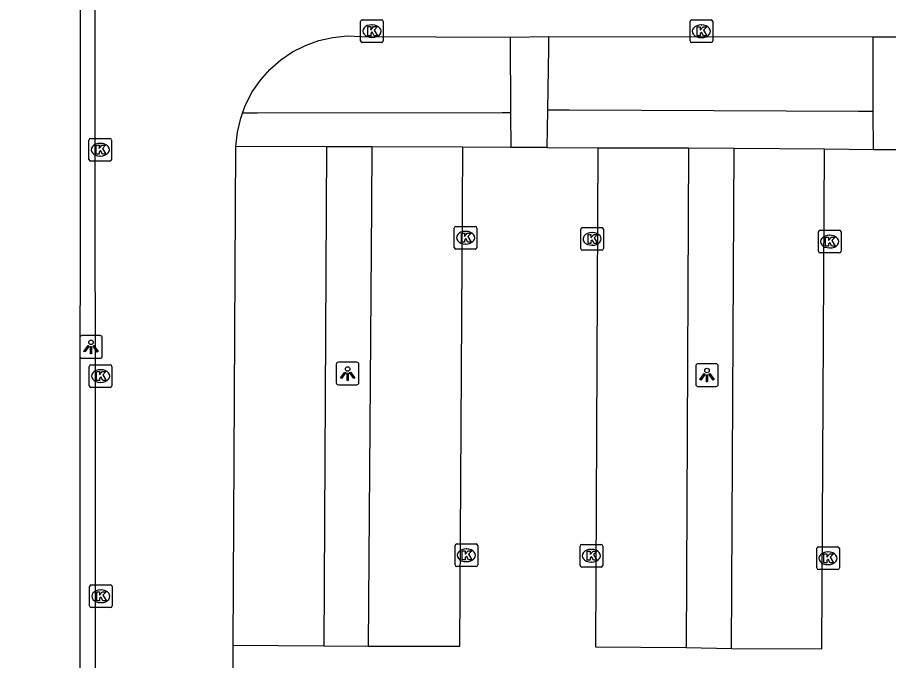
# Model space of a CAD drawing. Extents: x 161477 to 163040, y 383680 to 384868.
# Drawn here: x 161823.43 to 161861.91, y 384085.56 to 384113.94 of the extents above; entities that cross this region are included whole.
import ezdxf

# ---------------------------------------------------------------- set-up
doc = ezdxf.new("R2010")
doc.units = 0
for name, color, linetype in [('IMGEO_Groenvoorziening', 7, 'Continuous'), ('IMGEO_Kolk', 7, 'Continuous'), ('IMGEO_Lichtpunt', 7, 'Continuous'), ('IMGEO_Parkeervlak_open', 7, 'Continuous'), ('IMGEO_Rijbaan_lokaal_open', 7, 'Continuous'), ('IMGEO_Voetpad_open', 7, 'Continuous')]:
    doc.layers.add(name, color=color, linetype=linetype)

msp = doc.modelspace()

# ---------------------------------------------------------------- linework, layer by layer
at = {"layer": 'IMGEO_Groenvoorziening'}
for points in [[(161861.236, 384109.789), (161860.588, 384109.792), (161847.807, 384109.85), (161846.84, 384109.855)], [(161845.218, 384109.738), (161844.851, 384109.737), (161834.031, 384109.723), (161833.378, 384109.722)]]:
    msp.add_lwpolyline(points, dxfattribs=at)
at = {"layer": 'IMGEO_Kolk'}
for p, q in [((161838.593, 384112.914), (161838.593, 384113.766)), ((161838.668, 384113.84), (161839.52, 384113.84)), ((161839.594, 384113.766), (161839.594, 384112.914)), ((161853.143, 384112.907), (161853.143, 384113.759)), ((161853.218, 384113.833), (161854.07, 384113.833)), ((161854.144, 384113.759), (161854.144, 384112.907)), ((161839.081, 384113.62), (161839.106, 384113.62)), ((161853.631, 384113.613), (161853.656, 384113.613)), ((161839.104, 384113.06), (161839.079, 384113.06)), ((161853.654, 384113.053), (161853.629, 384113.053)), ((161839.52, 384112.84), (161838.668, 384112.84)), ((161854.07, 384112.833), (161853.218, 384112.833)), ((161826.594, 384107.678), (161826.594, 384108.53)), ((161826.669, 384108.604), (161827.521, 384108.604)), ((161827.082, 384108.384), (161827.107, 384108.384)), ((161827.595, 384108.53), (161827.595, 384107.678)), ((161827.521, 384107.604), (161826.669, 384107.604)), ((161827.105, 384107.824), (161827.08, 384107.824)), ((161842.73, 384103.796), (161842.73, 384104.648)), ((161842.805, 384104.722), (161843.657, 384104.722)), ((161843.218, 384104.502), (161843.243, 384104.502)), ((161843.731, 384104.648), (161843.731, 384103.796)), ((161848.316, 384103.744), (161848.316, 384104.596)), ((161848.391, 384104.67), (161849.243, 384104.67)), ((161849.317, 384104.596), (161849.317, 384103.744)), ((161858.81, 384103.626), (161858.81, 384104.478)), ((161858.885, 384104.552), (161859.737, 384104.552)), ((161859.811, 384104.478), (161859.811, 384103.626)), ((161848.804, 384104.45), (161848.829, 384104.45)), ((161859.298, 384104.332), (161859.323, 384104.332)), ((161843.657, 384103.722), (161842.805, 384103.722)), ((161843.241, 384103.942), (161843.216, 384103.942)), ((161848.827, 384103.89), (161848.802, 384103.89)), ((161859.321, 384103.772), (161859.296, 384103.772)), ((161849.243, 384103.67), (161848.391, 384103.67)), ((161859.737, 384103.552), (161858.885, 384103.552)), ((161826.609, 384097.689), (161826.609, 384098.541)), ((161826.684, 384098.615), (161827.536, 384098.615)), ((161827.097, 384098.395), (161827.122, 384098.395)), ((161827.61, 384098.541), (161827.61, 384097.689)), ((161827.536, 384097.615), (161826.684, 384097.615)), ((161827.12, 384097.835), (161827.095, 384097.835)), ((161842.762, 384089.777), (161842.762, 384090.629)), ((161842.837, 384090.703), (161843.689, 384090.703)), ((161843.763, 384090.629), (161843.763, 384089.777)), ((161848.284, 384089.757), (161848.284, 384090.609)), ((161848.359, 384090.683), (161849.211, 384090.683)), ((161849.285, 384090.609), (161849.285, 384089.757)), ((161843.25, 384090.483), (161843.275, 384090.483)), ((161848.772, 384090.463), (161848.797, 384090.463)), ((161858.735, 384089.646), (161858.735, 384090.498)), ((161858.81, 384090.572), (161859.662, 384090.572)), ((161859.223, 384090.352), (161859.248, 384090.352)), ((161859.736, 384090.498), (161859.736, 384089.646)), ((161843.273, 384089.923), (161843.248, 384089.923)), ((161848.795, 384089.903), (161848.77, 384089.903)), ((161843.689, 384089.703), (161842.837, 384089.703)), ((161849.211, 384089.683), (161848.359, 384089.683)), ((161859.662, 384089.572), (161858.81, 384089.572)), ((161859.246, 384089.792), (161859.221, 384089.792)), ((161826.619, 384087.968), (161826.619, 384088.82)), ((161826.694, 384088.894), (161827.546, 384088.894)), ((161827.62, 384088.82), (161827.62, 384087.968)), ((161827.107, 384088.674), (161827.132, 384088.674)), ((161827.13, 384088.114), (161827.105, 384088.114)), ((161827.546, 384087.894), (161826.694, 384087.894))]:
    msp.add_line(p, q, dxfattribs=at)
for points in [[(161838.593, 384112.914), (161838.593, 384113.766)], [(161838.668, 384113.84), (161839.52, 384113.84)], [(161839.594, 384113.766), (161839.594, 384112.914)], [(161853.143, 384112.907), (161853.143, 384113.759)], [(161853.218, 384113.833), (161854.07, 384113.833)], [(161854.144, 384113.759), (161854.144, 384112.907)], [(161838.914, 384113.54), (161839.037, 384113.54), (161839.037, 384113.389), (161839.167, 384113.54), (161839.331, 384113.54), (161839.185, 384113.389), (161839.338, 384113.14), (161839.186, 384113.14), (161839.101, 384113.304), (161839.037, 384113.237), (161839.037, 384113.14), (161838.914, 384113.14), (161838.914, 384113.54)], [(161853.464, 384113.533), (161853.587, 384113.533), (161853.587, 384113.382), (161853.717, 384113.533), (161853.881, 384113.533), (161853.735, 384113.382), (161853.888, 384113.133), (161853.736, 384113.133), (161853.651, 384113.297), (161853.587, 384113.23), (161853.587, 384113.133), (161853.464, 384113.133), (161853.464, 384113.533)], [(161839.52, 384112.84), (161838.668, 384112.84)], [(161854.07, 384112.833), (161853.218, 384112.833)], [(161826.594, 384107.678), (161826.594, 384108.53)], [(161826.669, 384108.604), (161827.521, 384108.604)], [(161826.915, 384108.304), (161827.038, 384108.304), (161827.038, 384108.153), (161827.168, 384108.304), (161827.332, 384108.304), (161827.186, 384108.153), (161827.339, 384107.904), (161827.187, 384107.904), (161827.102, 384108.068), (161827.038, 384108.001), (161827.038, 384107.904), (161826.915, 384107.904), (161826.915, 384108.304)], [(161827.595, 384108.53), (161827.595, 384107.678)], [(161827.521, 384107.604), (161826.669, 384107.604)], [(161842.73, 384103.796), (161842.73, 384104.648)], [(161842.805, 384104.722), (161843.657, 384104.722)], [(161843.731, 384104.648), (161843.731, 384103.796)], [(161848.316, 384103.744), (161848.316, 384104.596)], [(161848.391, 384104.67), (161849.243, 384104.67)], [(161849.317, 384104.596), (161849.317, 384103.744)], [(161858.81, 384103.626), (161858.81, 384104.478)], [(161858.885, 384104.552), (161859.737, 384104.552)], [(161859.811, 384104.478), (161859.811, 384103.626)], [(161843.051, 384104.422), (161843.174, 384104.422), (161843.174, 384104.271), (161843.304, 384104.422), (161843.468, 384104.422), (161843.322, 384104.271), (161843.475, 384104.022), (161843.323, 384104.022), (161843.238, 384104.186), (161843.174, 384104.119), (161843.174, 384104.022), (161843.051, 384104.022), (161843.051, 384104.422)], [(161848.637, 384104.37), (161848.76, 384104.37), (161848.76, 384104.219), (161848.89, 384104.37), (161849.054, 384104.37), (161848.908, 384104.219), (161849.061, 384103.97), (161848.909, 384103.97), (161848.824, 384104.134), (161848.76, 384104.067), (161848.76, 384103.97), (161848.637, 384103.97), (161848.637, 384104.37)], [(161859.131, 384104.252), (161859.254, 384104.252), (161859.254, 384104.101), (161859.384, 384104.252), (161859.548, 384104.252), (161859.402, 384104.101), (161859.555, 384103.852), (161859.403, 384103.852), (161859.318, 384104.016), (161859.254, 384103.949), (161859.254, 384103.852), (161859.131, 384103.852), (161859.131, 384104.252)], [(161843.657, 384103.722), (161842.805, 384103.722)], [(161849.243, 384103.67), (161848.391, 384103.67)], [(161859.737, 384103.552), (161858.885, 384103.552)], [(161826.609, 384097.689), (161826.609, 384098.541)], [(161826.684, 384098.615), (161827.536, 384098.615)], [(161826.93, 384098.315), (161827.053, 384098.315), (161827.053, 384098.164), (161827.183, 384098.315), (161827.347, 384098.315), (161827.201, 384098.164), (161827.354, 384097.915), (161827.202, 384097.915), (161827.117, 384098.079), (161827.053, 384098.012), (161827.053, 384097.915), (161826.93, 384097.915), (161826.93, 384098.315)], [(161827.61, 384098.541), (161827.61, 384097.689)], [(161827.536, 384097.615), (161826.684, 384097.615)], [(161842.762, 384089.777), (161842.762, 384090.629)], [(161842.837, 384090.703), (161843.689, 384090.703)], [(161843.763, 384090.629), (161843.763, 384089.777)], [(161848.284, 384089.757), (161848.284, 384090.609)], [(161848.359, 384090.683), (161849.211, 384090.683)], [(161849.285, 384090.609), (161849.285, 384089.757)], [(161843.083, 384090.403), (161843.206, 384090.403), (161843.206, 384090.252), (161843.336, 384090.403), (161843.5, 384090.403), (161843.354, 384090.252), (161843.507, 384090.003), (161843.355, 384090.003), (161843.27, 384090.167), (161843.206, 384090.1), (161843.206, 384090.003), (161843.083, 384090.003), (161843.083, 384090.403)], [(161848.605, 384090.383), (161848.728, 384090.383), (161848.728, 384090.232), (161848.858, 384090.383), (161849.022, 384090.383), (161848.876, 384090.232), (161849.029, 384089.983), (161848.877, 384089.983), (161848.792, 384090.147), (161848.728, 384090.08), (161848.728, 384089.983), (161848.605, 384089.983), (161848.605, 384090.383)], [(161858.735, 384089.646), (161858.735, 384090.498)], [(161858.81, 384090.572), (161859.662, 384090.572)], [(161859.056, 384090.272), (161859.179, 384090.272), (161859.179, 384090.121), (161859.309, 384090.272), (161859.473, 384090.272), (161859.327, 384090.121), (161859.48, 384089.872), (161859.328, 384089.872), (161859.243, 384090.036), (161859.179, 384089.969), (161859.179, 384089.872), (161859.056, 384089.872), (161859.056, 384090.272)], [(161859.736, 384090.498), (161859.736, 384089.646)], [(161843.689, 384089.703), (161842.837, 384089.703)], [(161849.211, 384089.683), (161848.359, 384089.683)], [(161859.662, 384089.572), (161858.81, 384089.572)], [(161826.619, 384087.968), (161826.619, 384088.82)], [(161826.694, 384088.894), (161827.546, 384088.894)], [(161827.62, 384088.82), (161827.62, 384087.968)], [(161826.94, 384088.594), (161827.063, 384088.594), (161827.063, 384088.443), (161827.193, 384088.594), (161827.357, 384088.594), (161827.211, 384088.443), (161827.364, 384088.194), (161827.212, 384088.194), (161827.127, 384088.358), (161827.063, 384088.291), (161827.063, 384088.194), (161826.94, 384088.194), (161826.94, 384088.594)], [(161827.546, 384087.894), (161826.694, 384087.894)]]:
    msp.add_lwpolyline(points, dxfattribs=at)
for centre, start, end in [((161838.67, 384113.764), 91.552, 178.448), ((161838.67, 384113.764), 91.552, 178.448), ((161839.518, 384113.764), 1.552, 88.448), ((161839.518, 384113.764), 1.552, 88.448), ((161853.22, 384113.757), 91.552, 178.448), ((161853.22, 384113.757), 91.552, 178.448), ((161854.068, 384113.757), 1.552, 88.448), ((161854.068, 384113.757), 1.552, 88.448), ((161838.67, 384112.916), 181.552, 268.448), ((161838.67, 384112.916), 181.552, 268.448), ((161839.518, 384112.916), 271.552, 358.448), ((161839.518, 384112.916), 271.552, 358.448), ((161853.22, 384112.909), 181.552, 268.448), ((161853.22, 384112.909), 181.552, 268.448), ((161854.068, 384112.909), 271.552, 358.448), ((161854.068, 384112.909), 271.552, 358.448), ((161826.671, 384108.528), 91.552, 178.448), ((161826.671, 384108.528), 91.552, 178.448), ((161827.519, 384108.528), 1.552, 88.448), ((161827.519, 384108.528), 1.552, 88.448), ((161826.671, 384107.68), 181.552, 268.448), ((161826.671, 384107.68), 181.552, 268.448), ((161827.519, 384107.68), 271.552, 358.448), ((161827.519, 384107.68), 271.552, 358.448), ((161842.807, 384104.646), 91.552, 178.448), ((161842.807, 384104.646), 91.552, 178.448), ((161843.655, 384104.646), 1.552, 88.448), ((161843.655, 384104.646), 1.552, 88.448), ((161848.393, 384104.594), 91.552, 178.448), ((161848.393, 384104.594), 91.552, 178.448), ((161849.241, 384104.594), 1.552, 88.448), ((161849.241, 384104.594), 1.552, 88.448), ((161858.887, 384104.476), 91.552, 178.448), ((161858.887, 384104.476), 91.552, 178.448), ((161859.735, 384104.476), 1.552, 88.448), ((161859.735, 384104.476), 1.552, 88.448), ((161842.807, 384103.798), 181.552, 268.448), ((161842.807, 384103.798), 181.552, 268.448), ((161843.655, 384103.798), 271.552, 358.448), ((161843.655, 384103.798), 271.552, 358.448), ((161848.393, 384103.746), 181.552, 268.448), ((161848.393, 384103.746), 181.552, 268.448), ((161849.241, 384103.746), 271.552, 358.448), ((161849.241, 384103.746), 271.552, 358.448), ((161858.887, 384103.628), 181.552, 268.448), ((161858.887, 384103.628), 181.552, 268.448), ((161859.735, 384103.628), 271.552, 358.448), ((161859.735, 384103.628), 271.552, 358.448), ((161826.686, 384098.539), 91.552, 178.448), ((161826.686, 384098.539), 91.552, 178.448), ((161827.534, 384098.539), 1.552, 88.448), ((161827.534, 384098.539), 1.552, 88.448), ((161826.686, 384097.691), 181.552, 268.448), ((161826.686, 384097.691), 181.552, 268.448), ((161827.534, 384097.691), 271.552, 358.448), ((161827.534, 384097.691), 271.552, 358.448), ((161842.839, 384090.627), 91.552, 178.448), ((161842.839, 384090.627), 91.552, 178.448), ((161843.687, 384090.627), 1.552, 88.448), ((161843.687, 384090.627), 1.552, 88.448), ((161848.361, 384090.607), 91.552, 178.448), ((161848.361, 384090.607), 91.552, 178.448), ((161849.209, 384090.607), 1.552, 88.448), ((161849.209, 384090.607), 1.552, 88.448), ((161858.812, 384090.496), 91.552, 178.448), ((161858.812, 384090.496), 91.552, 178.448), ((161859.66, 384090.496), 1.552, 88.448), ((161859.66, 384090.496), 1.552, 88.448), ((161842.839, 384089.779), 181.552, 268.448), ((161842.839, 384089.779), 181.552, 268.448), ((161843.687, 384089.779), 271.552, 358.448), ((161843.687, 384089.779), 271.552, 358.448), ((161848.361, 384089.759), 181.552, 268.448), ((161848.361, 384089.759), 181.552, 268.448), ((161849.209, 384089.759), 271.552, 358.448), ((161849.209, 384089.759), 271.552, 358.448), ((161858.812, 384089.648), 181.552, 268.448), ((161858.812, 384089.648), 181.552, 268.448), ((161859.66, 384089.648), 271.552, 358.448), ((161859.66, 384089.648), 271.552, 358.448), ((161826.696, 384088.818), 91.552, 178.448), ((161826.696, 384088.818), 91.552, 178.448), ((161827.544, 384088.818), 1.552, 88.448), ((161827.544, 384088.818), 1.552, 88.448), ((161826.696, 384087.97), 181.552, 268.448), ((161826.696, 384087.97), 181.552, 268.448), ((161827.544, 384087.97), 271.552, 358.448), ((161827.544, 384087.97), 271.552, 358.448)]:
    msp.add_arc(centre, 0.0765, start, end, dxfattribs=at)
for centre, major_axis, ratio, start_param, end_param in [((161839.08, 384113.34), (-0.387, 0.002), 0.722429, 4.712389, 7.853982), ((161839.105, 384113.34), (-0.39, 0.002), 0.717154, 1.570796, 4.712389), ((161853.63, 384113.333), (-0.387, 0.002), 0.722429, 4.712389, 7.853982), ((161853.655, 384113.333), (-0.39, 0.002), 0.717154, 1.570796, 4.712389), ((161827.081, 384108.104), (-0.387, 0.002), 0.722429, 4.712389, 7.853982), ((161827.106, 384108.104), (-0.39, 0.002), 0.717154, 1.570796, 4.712389), ((161843.217, 384104.222), (-0.387, 0.002), 0.722429, 4.712389, 7.853982), ((161843.242, 384104.222), (-0.39, 0.002), 0.717154, 1.570796, 4.712389), ((161848.803, 384104.17), (-0.387, 0.002), 0.722429, 4.712389, 7.853982), ((161848.828, 384104.17), (-0.39, 0.002), 0.717154, 1.570796, 4.712389), ((161859.297, 384104.052), (-0.387, 0.002), 0.722429, 4.712389, 7.853982), ((161859.322, 384104.052), (-0.39, 0.002), 0.717154, 1.570796, 4.712389), ((161827.096, 384098.115), (-0.387, 0.002), 0.722429, 4.712389, 7.853982), ((161827.121, 384098.115), (-0.39, 0.002), 0.717154, 1.570796, 4.712389), ((161843.249, 384090.203), (-0.387, 0.002), 0.722429, 4.712389, 7.853982), ((161843.274, 384090.203), (-0.39, 0.002), 0.717154, 1.570796, 4.712389), ((161848.771, 384090.183), (-0.387, 0.002), 0.722429, 4.712389, 7.853982), ((161848.796, 384090.183), (-0.39, 0.002), 0.717154, 1.570796, 4.712389), ((161859.222, 384090.072), (-0.387, 0.002), 0.722429, 4.712389, 7.853982), ((161859.247, 384090.072), (-0.39, 0.002), 0.717154, 1.570796, 4.712389), ((161827.106, 384088.394), (-0.387, 0.002), 0.722429, 4.712389, 7.853982), ((161827.131, 384088.394), (-0.39, 0.002), 0.717154, 1.570796, 4.712389)]:
    msp.add_ellipse(centre, major_axis=major_axis, ratio=ratio, start_param=start_param, end_param=end_param, dxfattribs=at)
at = {"layer": 'IMGEO_Lichtpunt'}
for p, q in [((161827.089, 384099.898), (161826.281, 384099.898)), ((161827.089, 384099.898), (161826.281, 384099.898)), ((161826.187, 384099.803), (161826.187, 384098.996)), ((161826.187, 384099.803), (161826.187, 384098.996)), ((161827.183, 384098.996), (161827.183, 384099.803)), ((161827.183, 384098.996), (161827.183, 384099.803)), ((161826.281, 384098.902), (161827.089, 384098.902)), ((161826.281, 384098.902), (161827.089, 384098.902)), ((161838.422, 384098.725), (161837.614, 384098.725)), ((161838.422, 384098.725), (161837.614, 384098.725)), ((161837.52, 384098.63), (161837.52, 384097.823)), ((161837.52, 384098.63), (161837.52, 384097.823)), ((161838.516, 384097.823), (161838.516, 384098.63)), ((161838.516, 384097.823), (161838.516, 384098.63)), ((161853.393, 384098.56), (161853.393, 384097.753)), ((161853.393, 384098.56), (161853.393, 384097.753)), ((161854.295, 384098.655), (161853.487, 384098.655)), ((161854.295, 384098.655), (161853.487, 384098.655)), ((161854.389, 384097.753), (161854.389, 384098.56)), ((161854.389, 384097.753), (161854.389, 384098.56)), ((161837.614, 384097.729), (161838.422, 384097.729)), ((161837.614, 384097.729), (161838.422, 384097.729)), ((161853.487, 384097.659), (161854.295, 384097.659)), ((161853.487, 384097.659), (161854.295, 384097.659))]:
    msp.add_line(p, q, dxfattribs=at)
for points in [[(161826.561, 384099.467), (161826.6, 384099.439), (161826.412, 384099.177), (161826.374, 384099.204), (161826.561, 384099.467)], [(161826.773, 384099.439), (161826.811, 384099.466), (161826.998, 384099.204), (161826.959, 384099.176), (161826.773, 384099.439)], [(161826.663, 384099.419), (161826.71, 384099.419), (161826.71, 384099.097), (161826.663, 384099.097), (161826.663, 384099.419)], [(161837.894, 384098.294), (161837.933, 384098.266), (161837.745, 384098.004), (161837.707, 384098.031), (161837.894, 384098.294)], [(161837.996, 384098.246), (161838.043, 384098.246), (161838.043, 384097.924), (161837.996, 384097.924), (161837.996, 384098.246)], [(161838.106, 384098.266), (161838.144, 384098.293), (161838.331, 384098.031), (161838.292, 384098.003), (161838.106, 384098.266)], [(161853.767, 384098.224), (161853.806, 384098.196), (161853.618, 384097.934), (161853.58, 384097.961), (161853.767, 384098.224)], [(161853.869, 384098.176), (161853.916, 384098.176), (161853.916, 384097.854), (161853.869, 384097.854), (161853.869, 384098.176)], [(161853.979, 384098.196), (161854.017, 384098.223), (161854.204, 384097.961), (161854.165, 384097.933), (161853.979, 384098.196)]]:
    msp.add_lwpolyline(points, dxfattribs=at)
for centre in [(161826.686, 384099.601), (161838.019, 384098.428), (161853.892, 384098.358)]:
    msp.add_circle(centre, 0.0994, dxfattribs=at)
for centre, start, end in [((161826.281, 384099.803), 90, 180), ((161826.281, 384099.803), 90, 180), ((161827.089, 384099.803), 0, 90), ((161827.089, 384099.803), 0, 90), ((161826.281, 384098.996), 180, 270), ((161826.281, 384098.996), 180, 270), ((161827.089, 384098.996), 270, 0), ((161827.089, 384098.996), 270, 360), ((161837.614, 384098.63), 90, 180), ((161837.614, 384098.63), 90, 180), ((161838.422, 384098.63), 0, 90), ((161838.422, 384098.63), 0, 90), ((161853.487, 384098.56), 90, 180), ((161853.487, 384098.56), 90, 180), ((161854.295, 384098.56), 0, 90), ((161854.295, 384098.56), 0, 90), ((161837.614, 384097.823), 180, 270), ((161837.614, 384097.823), 180, 270), ((161838.422, 384097.823), 270, 0), ((161838.422, 384097.823), 270, 360), ((161853.487, 384097.753), 180, 270), ((161853.487, 384097.753), 180, 270), ((161854.295, 384097.753), 270, 0), ((161854.295, 384097.753), 270, 360)]:
    msp.add_arc(centre, 0.0946, start, end, dxfattribs=at)
at = {"layer": 'IMGEO_Parkeervlak_open'}
for points in [[(161837.086, 384108.239), (161833.086, 384108.251)], [(161837.086, 384108.239), (161836.974, 384086.196)], [(161839.087, 384108.232), (161837.086, 384108.239)], [(161839.087, 384108.232), (161839.069, 384105.628), (161838.93, 384086.178)], [(161843.096, 384108.217), (161839.087, 384108.232)], [(161849.073, 384108.187), (161853.071, 384108.196)], [(161853.071, 384108.196), (161852.972, 384086.133)], [(161853.071, 384108.196), (161855.084, 384108.181)], [(161854.969, 384086.092), (161855.084, 384108.181)], [(161855.084, 384108.181), (161859.076, 384108.149)]]:
    msp.add_lwpolyline(points, dxfattribs=at)
at = {"layer": 'IMGEO_Rijbaan_lokaal_open'}
for points in [[(161827.011, 384146.874), (161827, 384135.02), (161826.892, 384135.02), (161826.892, 384130.648), (161826.886, 384128.599), (161826.859, 384119.232), (161826.869, 384084.449), (161826.876, 384064.05), (161831.674, 384064.052), (161831.687, 384064.052)], [(161833.378, 384109.722), (161833.515, 384110.094), (161833.806, 384110.656), (161834.166, 384111.179), (161834.587, 384111.652), (161835.064, 384112.07), (161835.589, 384112.425), (161836.154, 384112.712), (161836.75, 384112.927), (161837.369, 384113.066), (161838, 384113.127), (161838.633, 384113.109), (161845.2, 384113.076)], [(161845.2, 384113.076), (161846.894, 384113.1)], [(161846.894, 384113.1), (161861.227, 384113.093)], [(161861.227, 384113.093), (161862.92, 384113.093)], [(161833.086, 384108.251), (161833.152, 384108.882), (161833.295, 384109.499), (161833.378, 384109.722)], [(161832.962, 384086.216), (161833.086, 384108.251)], [(161843.096, 384108.217), (161843.08, 384105.599), (161842.96, 384086.179), (161838.93, 384086.178)], [(161845.227, 384108.209), (161843.096, 384108.217)], [(161846.812, 384108.208), (161845.227, 384108.209)], [(161846.812, 384108.208), (161849.073, 384108.187)], [(161849.073, 384108.187), (161848.97, 384086.166), (161852.972, 384086.133)], [(161854.969, 384086.092), (161858.966, 384086.076), (161859.076, 384108.149)], [(161859.076, 384108.149), (161861.241, 384108.112)], [(161861.241, 384108.112), (161862.871, 384108.116)], [(161832.928, 384082.052), (161832.962, 384086.216)], [(161836.974, 384086.196), (161832.962, 384086.216)], [(161838.93, 384086.178), (161836.974, 384086.196)], [(161852.972, 384086.133), (161854.969, 384086.092)]]:
    msp.add_lwpolyline(points, dxfattribs=at)
at = {"layer": 'IMGEO_Voetpad_open'}
for points in [[(161826.235, 384128.735), (161821.309, 384128.67), (161821.203, 384071.75), (161826.188, 384073.756), (161826.235, 384128.735)], [(161845.2, 384113.076), (161845.218, 384109.738)], [(161846.894, 384113.1), (161846.886, 384112.606), (161846.84, 384109.855)], [(161861.236, 384109.789), (161861.229, 384112.522), (161861.227, 384113.093)], [(161846.84, 384109.855), (161846.812, 384108.208)], [(161845.218, 384109.738), (161845.227, 384108.209)], [(161861.241, 384108.112), (161861.236, 384109.789)]]:
    msp.add_lwpolyline(points, dxfattribs=at)

doc.saveas('drawing.dxf')
